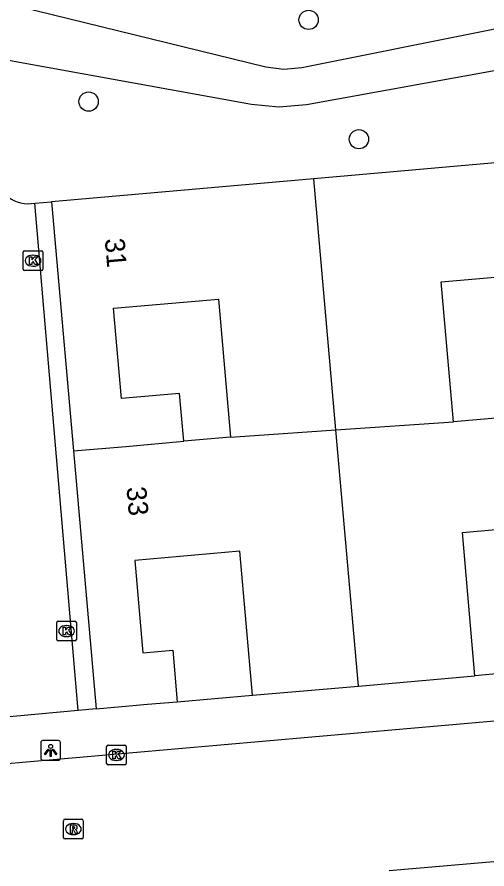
# Model space of a CAD drawing. Extents: x 162990 to 165007, y 383433 to 384336.
# Drawn here: x 164159.21 to 164183.06, y 383924.27 to 383967.51 of the extents above; entities that cross this region are included whole.
import ezdxf

# ---------------------------------------------------------------- set-up
doc = ezdxf.new("R2010")
doc.units = 0
for name, color, linetype in [('IMGEO_Boom', 7, 'Continuous'), ('IMGEO_Groenvoorziening', 7, 'Continuous'), ('IMGEO_Kolk', 7, 'Continuous'), ('IMGEO_Lichtpunt', 7, 'Continuous'), ('IMGEO_Pand', 7, 'Continuous'), ('IMGEO_Pand_nummerreeks', 7, 'Continuous'), ('IMGEO_Rijbaan_lokaal_open', 7, 'Continuous'), ('IMGEO_Rioolput', 7, 'Continuous'), ('IMGEO_Voetpad_halfverhard', 7, 'Continuous'), ('IMGEO_Voetpad_open', 7, 'Continuous')]:
    doc.layers.add(name, color=color, linetype=linetype)

msp = doc.modelspace()

# ---------------------------------------------------------------- linework, layer by layer
at = {"layer": 'IMGEO_Boom'}
for centre in [(164174.005, 383967.366), (164162.839, 383963.219), (164176.558, 383961.309)]:
    msp.add_circle(centre, 0.489, dxfattribs=at)
at = {"layer": 'IMGEO_Groenvoorziening'}
msp.add_lwpolyline([(164160.112, 383958.062), (164160.962, 383958.135)], dxfattribs=at)
at = {"layer": 'IMGEO_Kolk'}
for p, q in [((164159.517, 383954.718), (164159.517, 383955.57)), ((164159.592, 383955.644), (164160.444, 383955.644)), ((164160.518, 383955.57), (164160.518, 383954.718)), ((164160.005, 383955.424), (164160.03, 383955.424)), ((164160.028, 383954.864), (164160.003, 383954.864)), ((164160.444, 383954.644), (164159.592, 383954.644)), ((164161.219, 383935.92), (164161.219, 383936.772)), ((164161.294, 383936.846), (164162.146, 383936.846)), ((164161.707, 383936.626), (164161.732, 383936.626)), ((164162.22, 383936.772), (164162.22, 383935.92)), ((164161.73, 383936.066), (164161.705, 383936.066)), ((164162.146, 383935.846), (164161.294, 383935.846)), ((164163.75, 383929.632), (164163.75, 383930.484)), ((164163.825, 383930.558), (164164.677, 383930.558)), ((164164.751, 383930.484), (164164.751, 383929.632)), ((164164.238, 383930.338), (164164.263, 383930.338)), ((164164.261, 383929.778), (164164.236, 383929.778)), ((164164.677, 383929.558), (164163.825, 383929.558))]:
    msp.add_line(p, q, dxfattribs=at)
for points in [[(164159.517, 383954.718), (164159.517, 383955.57)], [(164159.592, 383955.644), (164160.444, 383955.644)], [(164160.518, 383955.57), (164160.518, 383954.718)], [(164159.838, 383955.344), (164159.961, 383955.344), (164159.961, 383955.193), (164160.091, 383955.344), (164160.255, 383955.344), (164160.109, 383955.193), (164160.262, 383954.944), (164160.11, 383954.944), (164160.025, 383955.108), (164159.961, 383955.041), (164159.961, 383954.944), (164159.838, 383954.944), (164159.838, 383955.344)], [(164160.444, 383954.644), (164159.592, 383954.644)], [(164161.219, 383935.92), (164161.219, 383936.772)], [(164161.294, 383936.846), (164162.146, 383936.846)], [(164161.54, 383936.546), (164161.663, 383936.546), (164161.663, 383936.395), (164161.793, 383936.546), (164161.957, 383936.546), (164161.811, 383936.395), (164161.964, 383936.146), (164161.812, 383936.146), (164161.727, 383936.31), (164161.663, 383936.243), (164161.663, 383936.146), (164161.54, 383936.146), (164161.54, 383936.546)], [(164162.22, 383936.772), (164162.22, 383935.92)], [(164162.146, 383935.846), (164161.294, 383935.846)], [(164163.75, 383929.632), (164163.75, 383930.484)], [(164163.825, 383930.558), (164164.677, 383930.558)], [(164164.751, 383930.484), (164164.751, 383929.632)], [(164164.071, 383930.258), (164164.194, 383930.258), (164164.194, 383930.107), (164164.324, 383930.258), (164164.488, 383930.258), (164164.342, 383930.107), (164164.495, 383929.858), (164164.343, 383929.858), (164164.258, 383930.022), (164164.194, 383929.955), (164164.194, 383929.858), (164164.071, 383929.858), (164164.071, 383930.258)], [(164164.677, 383929.558), (164163.825, 383929.558)]]:
    msp.add_lwpolyline(points, dxfattribs=at)
for centre, start, end in [((164159.594, 383955.568), 91.552, 178.448), ((164159.594, 383955.568), 91.552, 178.448), ((164160.442, 383955.568), 1.552, 88.448), ((164160.442, 383955.568), 1.552, 88.448), ((164159.594, 383954.72), 181.552, 268.448), ((164159.594, 383954.72), 181.552, 268.448), ((164160.442, 383954.72), 271.552, 358.448), ((164160.442, 383954.72), 271.552, 358.448), ((164161.296, 383936.77), 91.552, 178.448), ((164161.296, 383936.77), 91.552, 178.448), ((164162.144, 383936.77), 1.552, 88.448), ((164162.144, 383936.77), 1.552, 88.448), ((164161.296, 383935.922), 181.552, 268.448), ((164161.296, 383935.922), 181.552, 268.448), ((164162.144, 383935.922), 271.552, 358.448), ((164162.144, 383935.922), 271.552, 358.448), ((164163.827, 383930.482), 91.552, 178.448), ((164163.827, 383930.482), 91.552, 178.448), ((164164.675, 383930.482), 1.552, 88.448), ((164164.675, 383930.482), 1.552, 88.448), ((164163.827, 383929.634), 181.552, 268.448), ((164163.827, 383929.634), 181.552, 268.448), ((164164.675, 383929.634), 271.552, 358.448), ((164164.675, 383929.634), 271.552, 358.448)]:
    msp.add_arc(centre, 0.0765, start, end, dxfattribs=at)
for centre, major_axis, ratio, start_param, end_param in [((164160.004, 383955.144), (-0.387, 0.002), 0.722429, 4.712389, 7.853982), ((164160.029, 383955.144), (-0.39, 0.002), 0.717154, 1.570796, 4.712389), ((164161.706, 383936.346), (-0.387, 0.002), 0.722429, 4.712389, 7.853982), ((164161.731, 383936.346), (-0.39, 0.002), 0.717154, 1.570796, 4.712389), ((164164.237, 383930.058), (-0.387, 0.002), 0.722429, 4.712389, 7.853982), ((164164.262, 383930.058), (-0.39, 0.002), 0.717154, 1.570796, 4.712389)]:
    msp.add_ellipse(centre, major_axis=major_axis, ratio=ratio, start_param=start_param, end_param=end_param, dxfattribs=at)
at = {"layer": 'IMGEO_Lichtpunt'}
for p, q in [((164160.412, 383930.693), (164160.412, 383929.886)), ((164160.412, 383930.693), (164160.412, 383929.886)), ((164161.314, 383930.788), (164160.506, 383930.788)), ((164161.314, 383930.788), (164160.506, 383930.788)), ((164161.408, 383929.886), (164161.408, 383930.693)), ((164161.408, 383929.886), (164161.408, 383930.693)), ((164160.506, 383929.792), (164161.314, 383929.792)), ((164160.506, 383929.792), (164161.314, 383929.792))]:
    msp.add_line(p, q, dxfattribs=at)
for points in [[(164160.786, 383930.357), (164160.825, 383930.329), (164160.637, 383930.067), (164160.599, 383930.094), (164160.786, 383930.357)], [(164160.888, 383930.309), (164160.935, 383930.309), (164160.935, 383929.987), (164160.888, 383929.987), (164160.888, 383930.309)], [(164160.998, 383930.329), (164161.036, 383930.356), (164161.223, 383930.094), (164161.184, 383930.066), (164160.998, 383930.329)]]:
    msp.add_lwpolyline(points, dxfattribs=at)
msp.add_circle((164160.911, 383930.491), 0.0994, dxfattribs=at)
for centre, start, end in [((164160.506, 383930.693), 90, 180), ((164160.506, 383930.693), 90, 180), ((164161.314, 383930.693), 0, 90), ((164161.314, 383930.693), 0, 90), ((164160.506, 383929.886), 180, 270), ((164160.506, 383929.886), 180, 270), ((164161.314, 383929.886), 270, 0), ((164161.314, 383929.886), 270, 360)]:
    msp.add_arc(centre, 0.0946, start, end, dxfattribs=at)
at = {"layer": 'IMGEO_Pand'}
for points in [[(164188.27, 383960.526), (164174.274, 383959.301)], [(164174.274, 383959.301), (164160.962, 383958.135)], [(164175.392, 383946.556), (164174.274, 383959.301)], [(164160.962, 383958.135), (164162.069, 383945.489)], [(164181.354, 383946.969), (164180.733, 383954.066), (164185.992, 383954.526), (164186.614, 383947.43)], [(164167.668, 383945.978), (164167.455, 383948.411), (164164.507, 383948.153), (164164.106, 383952.728), (164169.427, 383953.194), (164170.041, 383946.186)], [(164186.614, 383947.43), (164181.354, 383946.969)], [(164175.392, 383946.556), (164181.354, 383946.969)], [(164170.041, 383946.186), (164175.392, 383946.556)], [(164176.533, 383933.557), (164175.392, 383946.556)], [(164170.041, 383946.186), (164167.668, 383945.978)], [(164162.069, 383945.489), (164164.72, 383945.72), (164167.668, 383945.978)], [(164162.069, 383945.489), (164163.215, 383932.398)], [(164182.447, 383934.075), (164181.81, 383941.354), (164187.07, 383941.815), (164187.705, 383934.56)], [(164171.154, 383933.086), (164170.514, 383940.4), (164165.185, 383939.933), (164165.596, 383935.242), (164167.105, 383935.374), (164167.334, 383932.757)], [(164176.533, 383933.557), (164182.447, 383934.075)], [(164171.154, 383933.086), (164176.533, 383933.557)], [(164163.215, 383932.398), (164165.825, 383932.627), (164167.334, 383932.757)]]:
    msp.add_lwpolyline(points, dxfattribs=at)
at = {"layer": 'IMGEO_Rijbaan_lokaal_open'}
for points in [[(164119.402, 383925.927), (164123.158, 383926.51), (164250.653, 383937.673)], [(164214.04, 383927.265), (164178.094, 383924.171)]]:
    msp.add_lwpolyline(points, dxfattribs=at)
at = {"layer": 'IMGEO_Rioolput'}
for p, q in [((164161.566, 383925.869), (164161.566, 383926.721)), ((164161.641, 383926.795), (164162.493, 383926.795)), ((164162.054, 383926.575), (164162.079, 383926.575)), ((164162.567, 383926.721), (164162.567, 383925.869)), ((164162.493, 383925.795), (164161.641, 383925.795)), ((164162.077, 383926.015), (164162.052, 383926.015))]:
    msp.add_line(p, q, dxfattribs=at)
for points in [[(164161.566, 383925.869), (164161.566, 383926.721)], [(164161.641, 383926.795), (164162.493, 383926.795)], [(164162.567, 383926.721), (164162.567, 383925.869)], [(164162.155, 383926.493), (164161.903, 383926.495), (164161.903, 383926.095)], [(164161.903, 383926.095), (164162.027, 383926.095), (164162.027, 383926.257), (164162.038, 383926.257)], [(164162.081, 383926.414), (164162.027, 383926.414), (164162.027, 383926.333)], [(164162.027, 383926.333), (164162.079, 383926.333)], [(164162.085, 383926.228), (164162.156, 383926.095), (164162.296, 383926.095), (164162.231, 383926.221)], [(164162.493, 383925.795), (164161.641, 383925.795)]]:
    msp.add_lwpolyline(points, dxfattribs=at)
for centre, radius, start, end in [((164161.643, 383926.719), 0.0765, 91.552, 178.448), ((164161.643, 383926.719), 0.0765, 91.552, 178.448), ((164162.491, 383926.719), 0.0765, 1.552, 88.448), ((164162.491, 383926.719), 0.0765, 1.552, 88.448), ((164162.037, 383926.204), 0.0533, 26.0293, 88.6989), ((164162.063, 383926.522), 0.19, 274.7715, 282.9687), ((164162.087, 383926.318), 0.0964, 77.0061, 93.1865), ((164162.101, 383926.375), 0.0378, 276.6634, 79.6772), ((164162.154, 383926.383), 0.109, 350.3612, 89.416), ((164162.152, 383926.383), 0.112, 277.5842, 350.9817), ((164162.136, 383926.168), 0.108, 29.5134, 73.7905), ((164161.643, 383925.871), 0.0765, 181.552, 268.448), ((164161.643, 383925.871), 0.0765, 181.552, 268.448), ((164162.491, 383925.871), 0.0765, 271.552, 358.448), ((164162.491, 383925.871), 0.0765, 271.552, 358.448)]:
    msp.add_arc(centre, radius, start, end, dxfattribs=at)
for centre, major_axis, ratio, start_param, end_param in [((164162.053, 383926.295), (-0.387, 0.002), 0.722429, 4.712389, 7.853982), ((164162.078, 383926.295), (-0.39, 0.002), 0.717154, 1.570796, 4.712389)]:
    msp.add_ellipse(centre, major_axis=major_axis, ratio=ratio, start_param=start_param, end_param=end_param, dxfattribs=at)
at = {"layer": 'IMGEO_Voetpad_halfverhard'}
for points in [[(164159.337, 383968.037), (164171.84, 383964.982), (164172.749, 383964.863), (164173.662, 383964.945), (164192.407, 383968.721), (164193.559, 383969.275), (164199.894, 383974.594)], [(164158.585, 383965.355), (164171.102, 383963.08), (164172.499, 383962.954), (164173.896, 383963.078), (164185.863, 383965.235)]]:
    msp.add_lwpolyline(points, dxfattribs=at)
at = {"layer": 'IMGEO_Voetpad_open'}
for points in [[(164162.31, 383932.316), (164160.112, 383958.062)], [(164187.705, 383934.56), (164182.447, 383934.075)], [(164167.334, 383932.757), (164171.154, 383933.086)], [(164162.31, 383932.316), (164158.266, 383931.949)], [(164163.215, 383932.398), (164162.31, 383932.316)]]:
    msp.add_lwpolyline(points, dxfattribs=at)
msp.add_arc((164159.801, 383959.794), 1.759, 185.1776, 280.1727, dxfattribs=at)

# ---------------------------------------------------------------- texts
at = {"layer": 'IMGEO_Pand_nummerreeks'}
for s, p in [('31', (164163.657, 383956.246)), ('33', (164164.76, 383943.64))]:
    msp.add_text(s, height=1, rotation=275.0017, dxfattribs=at).set_placement(p)

doc.saveas('drawing.dxf')
